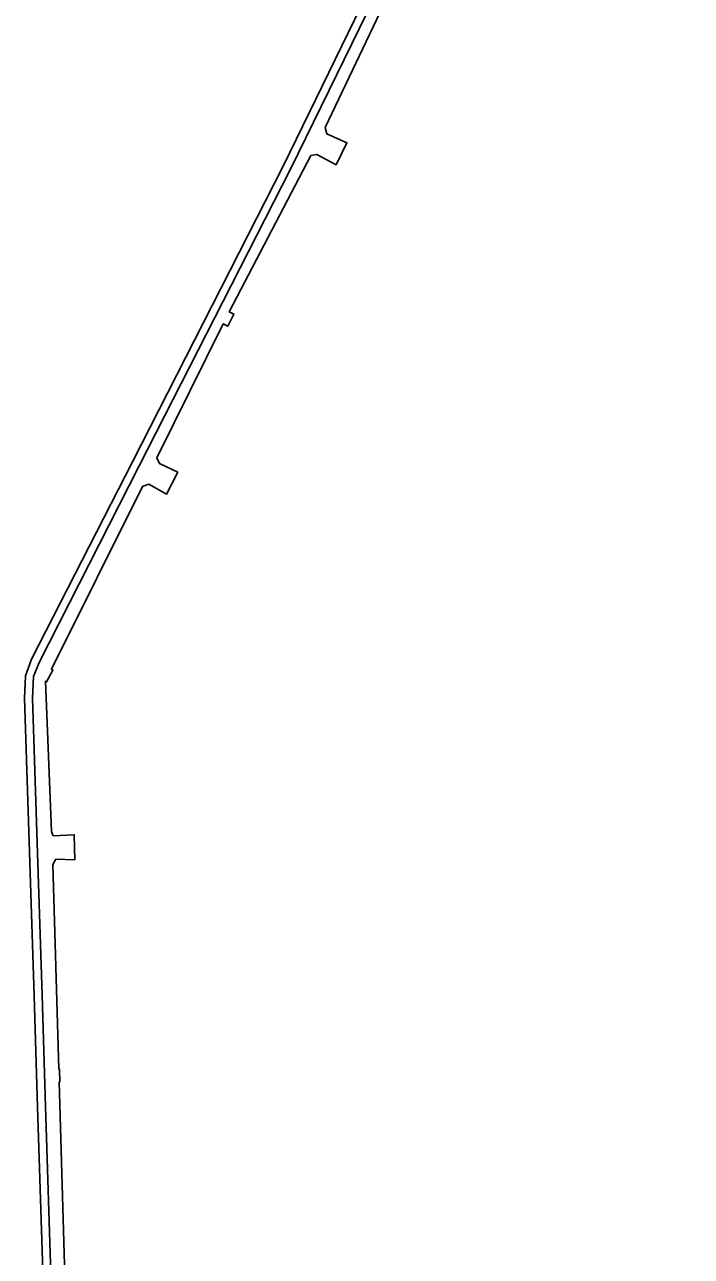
# Model space of a CAD drawing. Extents: x -869103 to -863415, y -1015889 to -1012477.
# Drawn here: x -868385 to -868090, y -1015515 to -1014968 of the extents above; entities that cross this region are included whole.
import ezdxf

# ---------------------------------------------------------------- set-up
doc = ezdxf.new("R2010")
doc.units = 0
doc.layers.add('Hranice parcel', color=7, linetype='Continuous')
doc.layers.add('Vnitřní kresba', color=7, linetype='Continuous')

msp = doc.modelspace()

# ---------------------------------------------------------------- linework, layer by layer
at = {"layer": 'Hranice parcel'}
for points in [[(-868372.62, -1015650.31), (-868375.06, -1015593.7), (-868379.77, -1015448.5), (-868381.29, -1015399.04), (-868385.49, -1015267.14), (-868385.14, -1015257.18), (-868382.42, -1015249.86), (-868337.64, -1015162.28), (-868270.87, -1015031.23), (-868224.71, -1014936.44), (-868217.46, -1014921.88), (-868187.29, -1014860.17), (-868124.41, -1014730.67), (-868094.56, -1014686.21), (-868057.83, -1014631.35), (-868034.61, -1014596.71), (-868032.42, -1014593.94), (-867916.32, -1014490.06), (-867912.24, -1014486.43), (-867903.51, -1014483.24), (-867819.68, -1014475.16), (-867775.62, -1014471.67)], [(-868212.8, -1014931.18), (-868252.17, -1015013.99), (-868251.54, -1015016.87), (-868242.54, -1015020.84), (-868247.35, -1015030.59), (-868255.95, -1015025.97), (-868258.52, -1015026.53), (-868294.74, -1015095.8), (-868292.71, -1015096.77), (-868295.45, -1015102.15), (-868297.41, -1015101.17), (-868326.92, -1015160.46), (-868325.71, -1015163.09), (-868317.56, -1015166.95), (-868322.58, -1015176.56), (-868330.35, -1015172.13), (-868332.97, -1015173.12), (-868333.28, -1015173.23), (-868373.61, -1015254.27), (-868372.92, -1015254.64), (-868375.74, -1015259.88), (-868376.27, -1015259.6), (-868373.6, -1015326.18), (-868372.77, -1015328.07), (-868363.51, -1015327.64), (-868363.25, -1015338.82), (-868371.63, -1015338.53), (-868373.02, -1015340.9), (-868370.39, -1015431.59), (-868370.03, -1015431.57), (-868369.81, -1015437.29), (-868370.23, -1015437.27), (-868366.4, -1015569.11)]]:
    msp.add_lwpolyline(points, dxfattribs=at)
at = {"layer": 'Vnitřní kresba'}
for p, q in [((-868184.28, -1014861.7), (-868267.54, -1015032.53)), ((-868334.68, -1015164.06), (-868267.54, -1015032.53)), ((-868379.08, -1015251.2), (-868334.68, -1015164.06)), ((-868381.59, -1015257.55), (-868379.08, -1015251.2)), ((-868381.98, -1015267.16), (-868381.59, -1015257.55)), ((-868379.81, -1015335.85), (-868381.98, -1015267.16)), ((-868377.73, -1015398.81), (-868379.81, -1015335.85)), ((-868376.25, -1015448.1), (-868377.73, -1015398.81)), ((-868371.54, -1015593.57), (-868376.25, -1015448.1))]:
    msp.add_line(p, q, dxfattribs=at)

doc.saveas('drawing.dxf')
